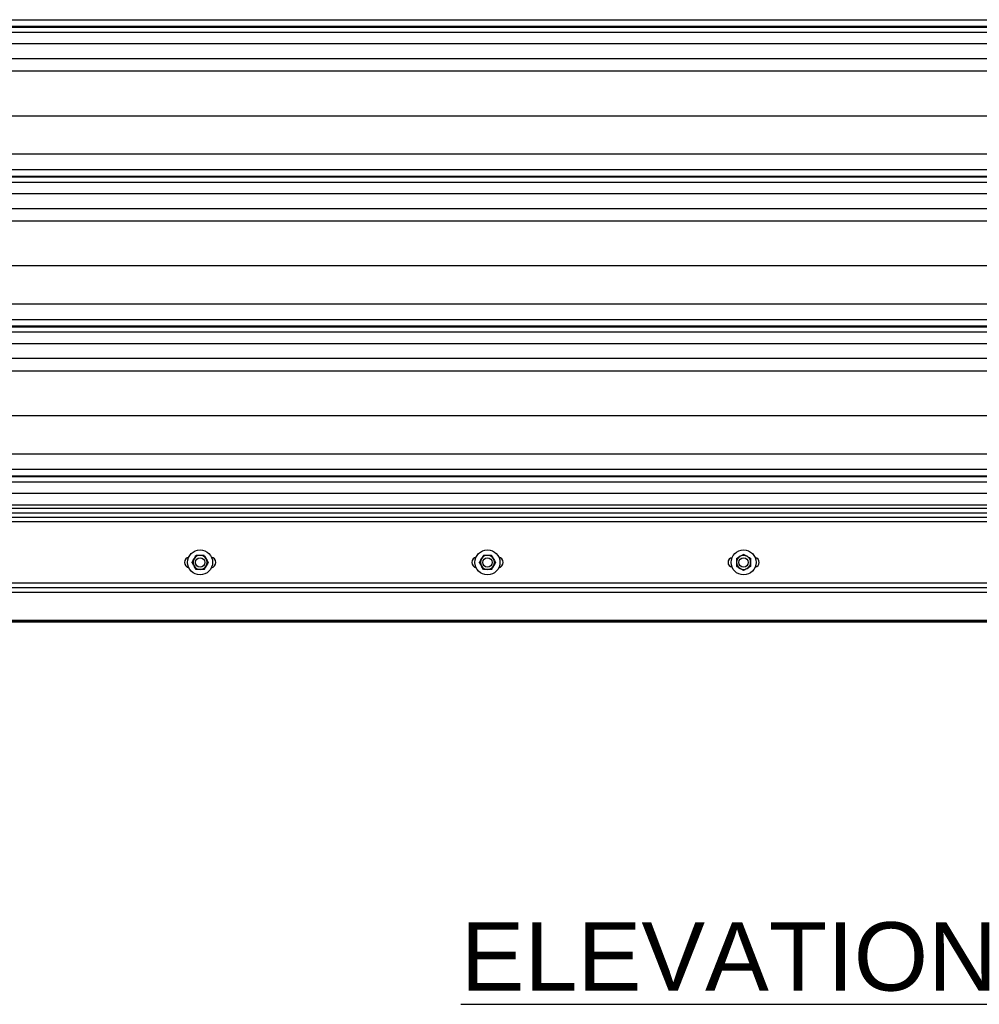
# Model space of a CAD drawing. Header units: inches. Extents: x 170 to 284, y 215 to 248.
# Tile 338 of 656: x 203.52 to 204.84, y 219.57 to 220.92. Entities that reach past the tile are written whole.
import ezdxf

# ---------------------------------------------------------------- set-up
doc = ezdxf.new("R2010")
doc.units = ezdxf.units.IN
doc.header["$LTSCALE"] = 0.25
doc.header["$MEASUREMENT"] = 0
for name, color, linetype in [('ANNOTATIONS', 1, 'Continuous'), ('LH FRONT OF HOOD', 7, 'Continuous'), ('RH FRONT OF HOOD', 7, 'Continuous')]:
    doc.layers.add(name, color=color, linetype=linetype)
doc.styles.add('ARIAL', font='arial.ttf', dxfattribs={"height": 0.09375})

msp = doc.modelspace()

# ---------------------------------------------------------------- linework, layer by layer
at = {"layer": 'LH FRONT OF HOOD'}
msp.add_line((208.44568, 220.09171), (200.70953, 220.09171), dxfattribs=at)
at = {"layer": 'RH FRONT OF HOOD'}
for p, q in [((202.50032, 220.91748), (206.53264, 220.91748)), ((206.53264, 220.90799), (202.50032, 220.90799)), ((202.50032, 220.90736), (206.53264, 220.90736)), ((202.50032, 220.90034), (206.53264, 220.90034)), ((202.50032, 220.88465), (206.53264, 220.88465)), ((202.50032, 220.86426), (206.53264, 220.86426)), ((202.57687, 220.84719), (206.45609, 220.84719)), ((202.53049, 220.7858), (206.50248, 220.7858)), ((202.50032, 220.73341), (206.53264, 220.73341)), ((202.50032, 220.71203), (206.53264, 220.71203)), ((206.53264, 220.70255), (202.50032, 220.70255)), ((202.50032, 220.70191), (206.53264, 220.70191)), ((202.50032, 220.69489), (206.53264, 220.69489)), ((202.50032, 220.67921), (206.53264, 220.67921)), ((202.50032, 220.65882), (206.53264, 220.65882)), ((202.57687, 220.64174), (206.45609, 220.64174)), ((202.53049, 220.58035), (206.50248, 220.58035)), ((202.50032, 220.52796), (206.53264, 220.52796)), ((202.50032, 220.50658), (206.53264, 220.50658)), ((206.53264, 220.4971), (202.50032, 220.4971)), ((202.50032, 220.49646), (206.53264, 220.49646)), ((202.50032, 220.48944), (206.53264, 220.48944)), ((202.50032, 220.47376), (206.53264, 220.47376)), ((202.50032, 220.45337), (206.53264, 220.45337)), ((202.57687, 220.43629), (206.45609, 220.43629)), ((202.53049, 220.3749), (206.50248, 220.3749)), ((202.50032, 220.32252), (206.53264, 220.32252)), ((202.50032, 220.30114), (206.53264, 220.30114)), ((206.53264, 220.29165), (202.50032, 220.29165)), ((202.50032, 220.29101), (206.53264, 220.29101)), ((202.50032, 220.28399), (206.53264, 220.28399)), ((202.50032, 220.26831), (206.53264, 220.26831)), ((206.53264, 220.25192), (202.50032, 220.25192)), ((206.53264, 220.24733), (202.50032, 220.24733)), ((206.53264, 220.24114), (202.50032, 220.24114)), ((202.50032, 220.23553), (206.53264, 220.23553)), ((206.53264, 220.22911), (202.50032, 220.22911)), ((202.50032, 220.14564), (206.53264, 220.14564)), ((202.50032, 220.13922), (206.53264, 220.13922)), ((206.67368, 220.13199), (202.35929, 220.13199)), ((202.49197, 220.1328), (206.541, 220.1328)), ((206.67368, 220.09358), (202.35929, 220.09358)), ((206.67368, 220.09243), (202.35929, 220.09243)), ((206.67368, 220.09171), (202.35929, 220.09171)), ((206.62899, 220.09358), (202.50249, 220.09358))]:
    msp.add_line(p, q, dxfattribs=at)
for centre, radius in [((203.77174, 220.17346), 0.01712), ((204.16551, 220.17346), 0.01712), ((204.51648, 220.17346), 0.01712), ((203.77174, 220.17346), 0.00642), ((204.16551, 220.17346), 0.00642), ((204.51648, 220.17346), 0.00642)]:
    msp.add_circle(centre, radius, dxfattribs=at)
for centre, radius, start, end in [((203.75783, 220.17346), 0.00749, 102.05152, 257.94848), ((203.77174, 220.17346), 0.00962, 150, 210), ((203.77174, 220.17346), 0.00962, 90, 150), ((203.77174, 220.17346), 0.00962, 30, 90), ((203.77174, 220.17346), 0.00962, 330, 30), ((203.78565, 220.17346), 0.00749, 282.05152, 77.94848), ((204.1516, 220.17346), 0.00749, 102.05152, 257.94848), ((204.16551, 220.17346), 0.00962, 150, 210), ((204.16551, 220.17346), 0.00962, 90, 150), ((204.16551, 220.17346), 0.00962, 30, 90), ((204.16551, 220.17346), 0.00962, 330, 30), ((204.17942, 220.17346), 0.00749, 282.05152, 77.94848), ((204.5015, 220.17346), 0.00642, 98.21321, 261.78679), ((204.51648, 220.17346), 0.00962, 120, 180), ((204.51648, 220.17346), 0.00962, 60, 120), ((204.51648, 220.17346), 0.00962, 0, 60), ((204.53146, 220.17346), 0.00642, 278.21321, 81.78679), ((203.77174, 220.17346), 0.00962, 210, 270), ((203.77174, 220.17346), 0.00962, 270, 330), ((204.16551, 220.17346), 0.00962, 210, 270), ((204.16551, 220.17346), 0.00962, 270, 330), ((204.51648, 220.17346), 0.00962, 180, 240), ((204.51648, 220.17346), 0.00962, 240, 300), ((204.51648, 220.17346), 0.00962, 300, 0)]:
    msp.add_arc(centre, radius, start, end, dxfattribs=at)
for points, knots in [([(203.76063, 220.17346), (203.76106, 220.17421), (203.76194, 220.17573), (203.7629, 220.1774), (203.76339, 220.17825), (203.7634, 220.17828)], [0, 0, 0, 0, 0.4839977, 0.9856214, 1, 1, 1, 1]), ([(203.7634, 220.17828), (203.76379, 220.17895), (203.76458, 220.18032), (203.7655, 220.18191), (203.76603, 220.18282), (203.76618, 220.18309)], [0, 0, 0, 0, 0.4057211, 0.8260994, 1, 1, 1, 1]), ([(203.77174, 220.18309), (203.77161, 220.18309), (203.77006, 220.18309), (203.76816, 220.18309), (203.76651, 220.18309), (203.76618, 220.18309)], [0, 0, 0, 0, 0.0660449, 0.8129016, 1, 1, 1, 1]), ([(203.77729, 220.18309), (203.77682, 220.18309), (203.77506, 220.18309), (203.77314, 220.18309), (203.77174, 220.18309)], [0, 0, 0, 0, 0.2661568, 1, 1, 1, 1]), ([(203.77729, 220.18309), (203.77772, 220.18234), (203.7786, 220.18082), (203.77956, 220.17915), (203.78006, 220.1783), (203.78007, 220.17828)], [0, 0, 0, 0, 0.4839977, 0.9856214, 1, 1, 1, 1]), ([(203.78007, 220.17828), (203.78046, 220.1776), (203.78125, 220.17623), (203.78217, 220.17464), (203.78269, 220.17373), (203.78285, 220.17346)], [0, 0, 0, 0, 0.4057211, 0.8260994, 1, 1, 1, 1]), ([(204.1544, 220.17346), (204.15483, 220.17421), (204.15571, 220.17573), (204.15667, 220.1774), (204.15716, 220.17825), (204.15718, 220.17828)], [0, 0, 0, 0, 0.4839977, 0.9856214, 1, 1, 1, 1]), ([(204.15718, 220.17828), (204.15757, 220.17895), (204.15836, 220.18032), (204.15928, 220.18191), (204.1598, 220.18282), (204.15996, 220.18309)], [0, 0, 0, 0, 0.4057211, 0.8260994, 1, 1, 1, 1]), ([(204.16551, 220.18309), (204.16539, 220.18309), (204.16383, 220.18309), (204.16193, 220.18309), (204.16029, 220.18309), (204.15996, 220.18309)], [0, 0, 0, 0, 0.0660449, 0.8129016, 1, 1, 1, 1]), ([(204.17107, 220.18309), (204.1706, 220.18309), (204.16883, 220.18309), (204.16692, 220.18309), (204.16551, 220.18309)], [0, 0, 0, 0, 0.2661568, 1, 1, 1, 1]), ([(204.17107, 220.18309), (204.1715, 220.18234), (204.17238, 220.18082), (204.17334, 220.17915), (204.17383, 220.1783), (204.17384, 220.17828)], [0, 0, 0, 0, 0.4839977, 0.9856214, 1, 1, 1, 1]), ([(204.17384, 220.17828), (204.17423, 220.1776), (204.17502, 220.17623), (204.17594, 220.17464), (204.17647, 220.17373), (204.17662, 220.17346)], [0, 0, 0, 0, 0.4057211, 0.8260994, 1, 1, 1, 1]), ([(204.50686, 220.17902), (204.50761, 220.17945), (204.50913, 220.18033), (204.5108, 220.18129), (204.51165, 220.18178), (204.51167, 220.1818)], [0, 0, 0, 0, 0.4839977, 0.9856214, 1, 1, 1, 1]), ([(204.50686, 220.17902), (204.50686, 220.17855), (204.50686, 220.17678), (204.50686, 220.17487), (204.50686, 220.17346)], [0, 0, 0, 0, 0.2661568, 1, 1, 1, 1]), ([(204.51167, 220.1818), (204.51235, 220.18219), (204.51371, 220.18298), (204.51531, 220.1839), (204.51622, 220.18442), (204.51648, 220.18458)], [0, 0, 0, 0, 0.4057211, 0.8260994, 1, 1, 1, 1]), ([(204.51648, 220.18458), (204.51723, 220.18414), (204.51875, 220.18326), (204.52042, 220.1823), (204.52127, 220.18181), (204.52129, 220.1818)], [0, 0, 0, 0, 0.4839977, 0.9856214, 1, 1, 1, 1]), ([(204.52129, 220.1818), (204.52197, 220.18141), (204.52334, 220.18062), (204.52493, 220.1797), (204.52584, 220.17917), (204.52611, 220.17902)], [0, 0, 0, 0, 0.4057211, 0.8260994, 1, 1, 1, 1]), ([(204.52611, 220.17902), (204.52611, 220.17855), (204.52611, 220.17678), (204.52611, 220.17487), (204.52611, 220.17346)], [0, 0, 0, 0, 0.2661568, 1, 1, 1, 1]), ([(203.7634, 220.16865), (203.76302, 220.16933), (203.76223, 220.1707), (203.7613, 220.17229), (203.76078, 220.1732), (203.76063, 220.17346)], [0, 0, 0, 0, 0.4057211, 0.8260994, 1, 1, 1, 1]), ([(203.76618, 220.16384), (203.76575, 220.16459), (203.76487, 220.16611), (203.76391, 220.16778), (203.76342, 220.16863), (203.7634, 220.16865)], [0, 0, 0, 0, 0.4839977, 0.9856214, 1, 1, 1, 1]), ([(203.77174, 220.16384), (203.77161, 220.16384), (203.77006, 220.16384), (203.76816, 220.16384), (203.76651, 220.16384), (203.76618, 220.16384)], [0, 0, 0, 0, 0.0660449, 0.8129016, 1, 1, 1, 1]), ([(203.77729, 220.16384), (203.77682, 220.16384), (203.77506, 220.16384), (203.77314, 220.16384), (203.77174, 220.16384)], [0, 0, 0, 0, 0.2661568, 1, 1, 1, 1]), ([(203.78007, 220.16865), (203.77968, 220.16798), (203.77889, 220.16661), (203.77797, 220.16502), (203.77745, 220.16411), (203.77729, 220.16384)], [0, 0, 0, 0, 0.4057211, 0.8260994, 1, 1, 1, 1]), ([(203.78285, 220.17346), (203.78242, 220.17272), (203.78154, 220.1712), (203.78058, 220.16953), (203.78008, 220.16868), (203.78007, 220.16865)], [0, 0, 0, 0, 0.4839977, 0.9856214, 1, 1, 1, 1]), ([(204.15718, 220.16865), (204.15679, 220.16933), (204.156, 220.1707), (204.15508, 220.17229), (204.15455, 220.1732), (204.1544, 220.17346)], [0, 0, 0, 0, 0.4057211, 0.8260994, 1, 1, 1, 1]), ([(204.15996, 220.16384), (204.15952, 220.16459), (204.15865, 220.16611), (204.15769, 220.16778), (204.15719, 220.16863), (204.15718, 220.16865)], [0, 0, 0, 0, 0.4839977, 0.9856214, 1, 1, 1, 1]), ([(204.16551, 220.16384), (204.16539, 220.16384), (204.16383, 220.16384), (204.16193, 220.16384), (204.16029, 220.16384), (204.15996, 220.16384)], [0, 0, 0, 0, 0.0660449, 0.8129016, 1, 1, 1, 1]), ([(204.17107, 220.16384), (204.1706, 220.16384), (204.16883, 220.16384), (204.16692, 220.16384), (204.16551, 220.16384)], [0, 0, 0, 0, 0.2661568, 1, 1, 1, 1]), ([(204.17384, 220.16865), (204.17346, 220.16798), (204.17266, 220.16661), (204.17174, 220.16502), (204.17122, 220.16411), (204.17107, 220.16384)], [0, 0, 0, 0, 0.4057211, 0.8260994, 1, 1, 1, 1]), ([(204.17662, 220.17346), (204.17619, 220.17272), (204.17531, 220.1712), (204.17435, 220.16953), (204.17386, 220.16868), (204.17384, 220.16865)], [0, 0, 0, 0, 0.4839977, 0.9856214, 1, 1, 1, 1]), ([(204.50686, 220.17346), (204.50686, 220.17334), (204.50686, 220.17179), (204.50686, 220.16988), (204.50686, 220.16824), (204.50686, 220.16791)], [0, 0, 0, 0, 0.0660449, 0.8129016, 1, 1, 1, 1]), ([(204.51167, 220.16513), (204.511, 220.16552), (204.50963, 220.16631), (204.50804, 220.16723), (204.50713, 220.16776), (204.50686, 220.16791)], [0, 0, 0, 0, 0.4057211, 0.8260994, 1, 1, 1, 1]), ([(204.51648, 220.16235), (204.51574, 220.16279), (204.51421, 220.16366), (204.51255, 220.16463), (204.5117, 220.16512), (204.51167, 220.16513)], [0, 0, 0, 0, 0.4839977, 0.9856214, 1, 1, 1, 1]), ([(204.52129, 220.16513), (204.52062, 220.16474), (204.51925, 220.16395), (204.51766, 220.16303), (204.51675, 220.16251), (204.51648, 220.16235)], [0, 0, 0, 0, 0.4057211, 0.8260994, 1, 1, 1, 1]), ([(204.52611, 220.16791), (204.52536, 220.16748), (204.52384, 220.1666), (204.52217, 220.16564), (204.52132, 220.16515), (204.52129, 220.16513)], [0, 0, 0, 0, 0.4839977, 0.9856214, 1, 1, 1, 1]), ([(204.52611, 220.17346), (204.52611, 220.17334), (204.52611, 220.17179), (204.52611, 220.16988), (204.52611, 220.16824), (204.52611, 220.16791)], [0, 0, 0, 0, 0.0660449, 0.8129016, 1, 1, 1, 1])]:
    msp.add_open_spline(points, degree=3, knots=knots, dxfattribs=at)

# ---------------------------------------------------------------- texts
at = {"layer": 'ANNOTATIONS', "insert": (204.49635, 219.68013), "char_height": 0.09375, "width": 3.0834986, "attachment_point": 2, "style": 'ARIAL'}
msp.add_mtext('{\\LELEVATION}', dxfattribs=at)

doc.saveas('drawing.dxf')
